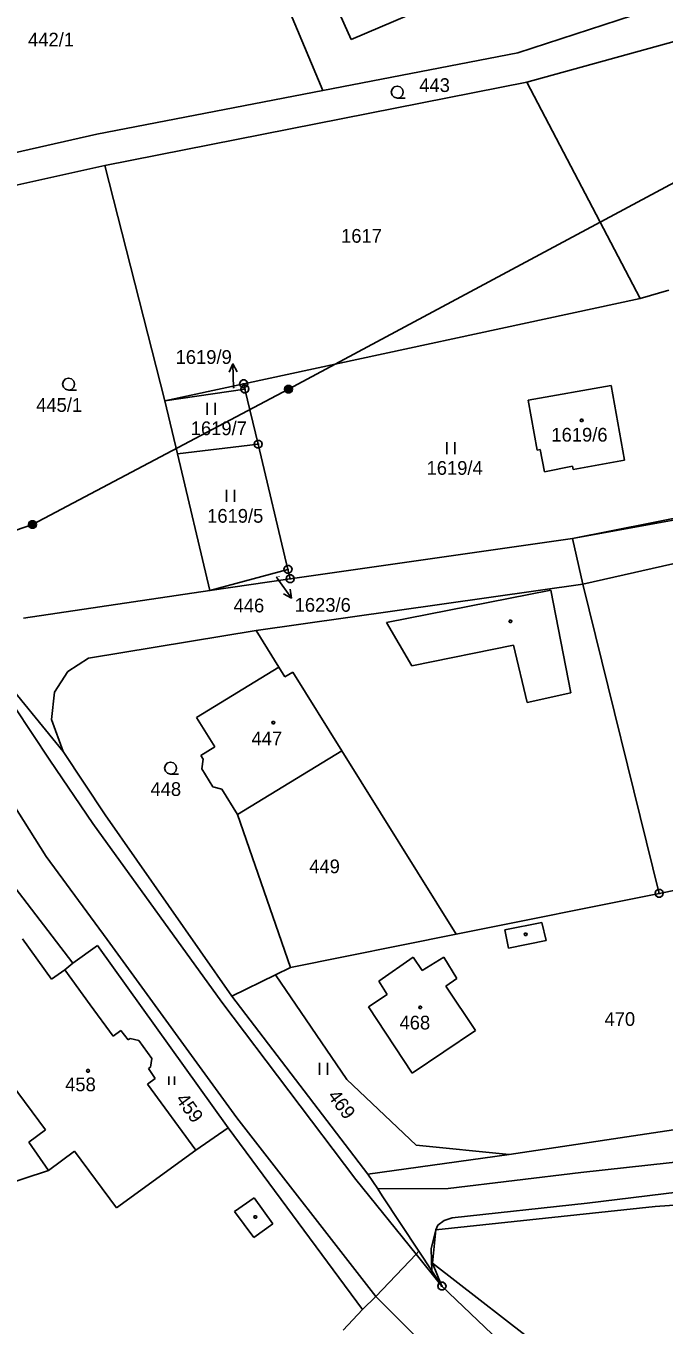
# Model space of a CAD drawing. Extents: x -609861 to -605046, y -1120287 to -1116307.
# Drawn here: x -607155.4 to -607076.4, y -1119799 to -1119638.2 of the extents above; entities that cross this region are included whole.
import ezdxf

# ---------------------------------------------------------------- set-up
doc = ezdxf.new("R2010")
doc.units = 0
for name, color, linetype in [('Vrstva 1', 7, 'Continuous'), ('Vrstva 2', 7, 'Continuous'), ('Vrstva 3', 7, 'Continuous'), ('Vrstva 4', 7, 'Continuous'), ('Vrstva 5', 7, 'Continuous'), ('Vrstva 6', 7, 'Continuous'), ('Vrstva 7', 7, 'Continuous'), ('Vrstva 8', 7, 'Continuous')]:
    doc.layers.add(name, color=color, linetype=linetype)

msp = doc.modelspace()

# ---------------------------------------------------------------- linework, layer by layer
at = {"layer": 'Vrstva 1'}
for p, q in [((-607118.64, -1119646.23), (-607129.61, -1119620.04)), ((-607033, -1119621.5), (-607094.5, -1119641.55)), ((-607036.97, -1119629.65), (-607093.38, -1119645.2)), ((-607115.11, -1119639.91), (-607117.48, -1119634.62)), ((-607100.96, -1119633.86), (-607115.11, -1119639.91)), ((-607094.5, -1119641.55), (-607118.64, -1119646.23)), ((-607118.64, -1119646.23), (-607146.59, -1119651.65)), ((-607093.38, -1119645.2), (-607145.61, -1119655.53)), ((-607093.38, -1119645.2), (-607079.35, -1119671.97)), ((-607146.59, -1119651.65), (-607186.75, -1119660.62)), ((-607145.61, -1119655.53), (-607160.87, -1119658.88)), ((-607145.61, -1119655.53), (-607138.21, -1119684.63)), ((-607079.35, -1119671.97), (-607128.43, -1119682.53)), ((-607075.8, -1119670.96), (-607079.35, -1119671.97)), ((-607128.43, -1119682.53), (-607138.21, -1119684.63)), ((-607128.28, -1119683.18), (-607138.21, -1119684.63)), ((-607128.43, -1119682.53), (-607128.28, -1119683.18)), ((-607128.28, -1119683.18), (-607126.64, -1119690.02)), ((-607093.24, -1119684.58), (-607082.96, -1119682.73)), ((-607082.96, -1119682.73), (-607081.31, -1119691.98)), ((-607138.21, -1119684.63), (-607136.64, -1119691.19)), ((-607092.11, -1119690.73), (-607093.24, -1119684.58)), ((-607136.64, -1119691.19), (-607126.64, -1119690.02)), ((-607126.64, -1119690.02), (-607122.95, -1119705.51)), ((-607136.64, -1119691.19), (-607132.61, -1119708.1)), ((-607091.75, -1119690.66), (-607092.11, -1119690.73)), ((-607091.21, -1119693.45), (-607091.75, -1119690.66)), ((-607031.11, -1119691.31), (-607087.74, -1119701.69)), ((-607087.75, -1119692.75), (-607091.21, -1119693.45)), ((-607087.67, -1119693.16), (-607087.75, -1119692.75)), ((-607081.31, -1119691.98), (-607087.67, -1119693.16)), ((-607181.56, -1119695.51), (-607152.9, -1119741.05)), ((-607087.74, -1119701.69), (-607069.35, -1119698.01)), ((-607046.18, -1119698.2), (-607086.45, -1119707.34)), ((-607122.67, -1119706.68), (-607087.74, -1119701.69)), ((-607087.74, -1119701.69), (-607086.45, -1119707.34)), ((-607122.95, -1119705.51), (-607132.61, -1119708.1)), ((-607122.95, -1119705.51), (-607122.67, -1119706.68)), ((-607132.61, -1119708.1), (-607122.67, -1119706.68)), ((-607086.45, -1119707.34), (-607126.88, -1119713.07)), ((-607086.45, -1119707.34), (-607077, -1119745.61)), ((-607132.61, -1119708.1), (-607155.69, -1119711.54)), ((-607150.78, -1119728.04), (-607163.37, -1119712.63)), ((-607126.88, -1119713.07), (-607147.65, -1119716.49)), ((-607126.88, -1119713.07), (-607124.1, -1119717.61)), ((-607147.65, -1119716.49), (-607150.21, -1119718.16)), ((-607150.21, -1119718.16), (-607151.85, -1119720.7)), ((-607134.26, -1119723.86), (-607124.1, -1119717.61)), ((-607151.85, -1119720.7), (-607152.22, -1119724.1)), ((-607152.22, -1119724.1), (-607150.78, -1119728.04)), ((-607132.01, -1119727.49), (-607134.26, -1119723.86)), ((-607145.59, -1119735.88), (-607150.78, -1119728.04)), ((-607133.74, -1119728.55), (-607132.01, -1119727.49)), ((-607133.44, -1119729.02), (-607133.74, -1119728.55)), ((-607116.27, -1119727.96), (-607129.2, -1119735.83)), ((-607116.27, -1119727.96), (-607102.12, -1119750.65)), ((-607133.61, -1119730.19), (-607133.44, -1119729.02)), ((-607132.24, -1119732.41), (-607133.61, -1119730.19)), ((-607131.13, -1119732.72), (-607132.24, -1119732.41)), ((-607129.2, -1119735.83), (-607131.13, -1119732.72)), ((-607129.91, -1119758.35), (-607145.59, -1119735.88)), ((-607129.2, -1119735.83), (-607122.62, -1119754.77)), ((-607145.35, -1119751.34), (-607152.9, -1119741.05)), ((-607077, -1119745.61), (-607064.66, -1119743.1)), ((-607157.27, -1119744.21), (-607149.59, -1119754.24)), ((-607077, -1119745.61), (-607102.12, -1119750.65)), ((-607102.12, -1119750.65), (-607122.62, -1119754.77)), ((-607155.81, -1119751.22), (-607152.24, -1119756.22)), ((-607149.59, -1119754.24), (-607146.53, -1119752.08)), ((-607146.53, -1119752.08), (-607130.35, -1119774.62)), ((-607129.3, -1119773.39), (-607145.35, -1119751.34)), ((-607150.58, -1119755.08), (-607149.59, -1119754.24)), ((-607111.71, -1119756.46), (-607107.45, -1119753.53)), ((-607107.45, -1119753.53), (-607106.34, -1119755.14)), ((-607106.34, -1119755.14), (-607103.65, -1119753.51)), ((-607103.65, -1119753.51), (-607102.04, -1119756.13)), ((-607152.24, -1119756.22), (-607150.58, -1119755.08)), ((-607150.58, -1119755.08), (-607147.42, -1119759.42)), ((-607124.5, -1119755.69), (-607129.91, -1119758.35)), ((-607122.62, -1119754.77), (-607124.5, -1119755.69)), ((-607124.5, -1119755.69), (-607115.68, -1119768.64)), ((-607110.67, -1119758.15), (-607111.71, -1119756.46)), ((-607102.04, -1119756.13), (-607103.4, -1119757.08)), ((-607103.4, -1119757.08), (-607099.75, -1119762.58)), ((-607129.91, -1119758.35), (-607113.05, -1119780.37)), ((-607112.98, -1119759.66), (-607110.67, -1119758.15)), ((-607147.42, -1119759.42), (-607144.6, -1119763.28)), ((-607107.59, -1119767.88), (-607112.98, -1119759.66)), ((-607144.6, -1119763.28), (-607143.63, -1119762.57)), ((-607143.63, -1119762.57), (-607142.74, -1119763.76)), ((-607142.74, -1119763.76), (-607142.47, -1119763.58)), ((-607142.47, -1119763.58), (-607141.41, -1119763.83)), ((-607141.41, -1119763.83), (-607139.8, -1119766.05)), ((-607099.75, -1119762.58), (-607107.59, -1119767.88)), ((-607139.98, -1119767.13), (-607140.21, -1119767.31)), ((-607139.8, -1119766.05), (-607139.98, -1119767.13)), ((-607139.38, -1119768.51), (-607140.35, -1119769.24)), ((-607140.21, -1119767.31), (-607139.38, -1119768.51)), ((-607115.68, -1119768.64), (-607107.1, -1119776.78)), ((-607140.35, -1119769.24), (-607134.36, -1119777.42)), ((-607112.07, -1119795.52), (-607129.3, -1119773.39)), ((-607130.35, -1119774.62), (-607134.36, -1119777.42)), ((-607130.35, -1119774.62), (-607113.74, -1119797.13)), ((-607070.37, -1119774.15), (-607095.58, -1119777.92)), ((-607107.1, -1119776.78), (-607095.58, -1119777.92)), ((-607149.38, -1119777.53), (-607152.58, -1119779.9)), ((-607144.17, -1119784.55), (-607149.38, -1119777.53)), ((-607134.36, -1119777.42), (-607144.17, -1119784.55)), ((-607095.58, -1119777.92), (-607113.05, -1119780.37)), ((-607152.58, -1119779.9), (-607175.73, -1119787.57)), ((-607113.05, -1119780.37), (-607111.84, -1119782.2)), ((-607111.84, -1119782.2), (-607111.28, -1119783.04)), ((-607111.28, -1119783.04), (-607109.02, -1119786.46)), ((-607104.66, -1119787.26), (-607077.51, -1119784.36)), ((-607077.51, -1119784.36), (-607068.83, -1119783.75)), ((-607109.02, -1119786.46), (-607106.75, -1119789.89)), ((-607105.05, -1119791.38), (-607104.66, -1119787.26)), ((-607112.07, -1119795.52), (-607107.1, -1119790.26)), ((-607107.1, -1119790.26), (-607106.75, -1119789.89)), ((-607106.75, -1119789.89), (-607105.14, -1119792.33)), ((-607105.14, -1119792.33), (-607103.89, -1119794.23)), ((-607105.05, -1119791.38), (-607088.28, -1119804.4)), ((-607103.89, -1119794.23), (-607105.05, -1119791.38)), ((-607103.89, -1119794.23), (-607094.03, -1119803.62)), ((-607113.74, -1119797.13), (-607112.07, -1119795.52)), ((-607089.09, -1119818.49), (-607112.07, -1119795.52)), ((-607113.74, -1119797.13), (-607116.13, -1119799.69))]:
    msp.add_line(p, q, dxfattribs=at)
at = {"layer": 'Vrstva 3'}
for p, q in [((-607132.95, -1119684.88), (-607132.95, -1119686.38)), ((-607131.95, -1119686.38), (-607131.95, -1119684.88)), ((-607103.28, -1119689.76), (-607103.28, -1119691.26)), ((-607102.28, -1119691.26), (-607102.28, -1119689.76)), ((-607130.55, -1119695.64), (-607130.55, -1119697.14)), ((-607129.55, -1119697.14), (-607129.55, -1119695.64)), ((-607119.04, -1119766.58), (-607119.04, -1119768.08)), ((-607118.04, -1119768.08), (-607118.04, -1119766.58)), ((-607137.68, -1119768.28), (-607137.68, -1119769.33)), ((-607136.98, -1119769.33), (-607136.98, -1119768.28))]:
    msp.add_line(p, q, dxfattribs=at)
for points in [[(-607109.41, -1119647.17), (-607109.79, -1119647.07), (-607110.06, -1119646.8), (-607110.16, -1119646.43), (-607110.06, -1119646.06), (-607109.79, -1119645.79), (-607109.42, -1119645.69), (-607109.05, -1119645.79), (-607108.78, -1119646.06), (-607108.68, -1119646.44), (-607108.78, -1119646.82), (-607109.05, -1119647.09), (-607109.43, -1119647.19), (-607108.43, -1119647.19)], [(-607150.09, -1119683.31), (-607150.47, -1119683.21), (-607150.74, -1119682.94), (-607150.84, -1119682.57), (-607150.74, -1119682.2), (-607150.47, -1119681.93), (-607150.1, -1119681.83), (-607149.73, -1119681.93), (-607149.46, -1119682.2), (-607149.36, -1119682.58), (-607149.46, -1119682.96), (-607149.73, -1119683.23), (-607150.11, -1119683.33), (-607149.11, -1119683.33)], [(-607137.48, -1119730.85), (-607137.86, -1119730.75), (-607138.13, -1119730.48), (-607138.23, -1119730.11), (-607138.13, -1119729.74), (-607137.86, -1119729.47), (-607137.49, -1119729.37), (-607137.12, -1119729.47), (-607136.85, -1119729.74), (-607136.75, -1119730.12), (-607136.85, -1119730.5), (-607137.12, -1119730.77), (-607137.5, -1119730.87), (-607136.5, -1119730.87)]]:
    msp.add_lwpolyline(points, dxfattribs=at)
at = {"layer": 'Vrstva 4'}
for p, q in [((-607110.76, -1119712.07), (-607090.43, -1119708.08)), ((-607090.43, -1119708.08), (-607087.94, -1119720.78)), ((-607107.64, -1119717.44), (-607110.76, -1119712.07)), ((-607163.37, -1119712.63), (-607152.43, -1119729.13)), ((-607095.02, -1119714.89), (-607107.64, -1119717.44)), ((-607093.35, -1119721.98), (-607095.02, -1119714.89)), ((-607124.1, -1119717.61), (-607123.33, -1119718.82)), ((-607123.33, -1119718.82), (-607122.35, -1119718.21)), ((-607122.35, -1119718.21), (-607116.27, -1119727.96)), ((-607087.94, -1119720.78), (-607093.35, -1119721.98)), ((-607152.43, -1119729.13), (-607147.11, -1119736.96)), ((-607147.11, -1119736.96), (-607131.13, -1119759.06)), ((-607096.11, -1119750.14), (-607091.52, -1119749.23)), ((-607091.52, -1119749.23), (-607091.01, -1119751.44)), ((-607095.67, -1119752.38), (-607096.11, -1119750.14)), ((-607091.01, -1119751.44), (-607095.67, -1119752.38)), ((-607131.13, -1119759.06), (-607114.57, -1119781.04)), ((-607157.21, -1119769.15), (-607152.97, -1119774.89)), ((-607152.97, -1119774.89), (-607155.04, -1119776.41)), ((-607155.04, -1119776.41), (-607152.58, -1119779.9)), ((-607086.69, -1119780.16), (-607043.73, -1119775.4)), ((-607114.57, -1119781.04), (-607107.1, -1119790.26)), ((-607103.12, -1119782.14), (-607086.69, -1119780.16)), ((-607129.57, -1119785.01), (-607127.15, -1119783.29)), ((-607127.15, -1119783.29), (-607124.84, -1119786.54)), ((-607103.12, -1119782.14), (-607111.84, -1119782.2)), ((-607085.91, -1119783.97), (-607070.02, -1119781.99)), ((-607102.63, -1119785.76), (-607085.91, -1119783.97)), ((-607127.19, -1119788.23), (-607129.57, -1119785.01)), ((-607103.63, -1119786.12), (-607104.42, -1119786.69)), ((-607103.63, -1119786.12), (-607102.63, -1119785.76)), ((-607124.84, -1119786.54), (-607127.19, -1119788.23)), ((-607104.66, -1119787.26), (-607105.24, -1119789.63)), ((-607104.42, -1119786.69), (-607104.66, -1119787.26)), ((-607105.24, -1119789.63), (-607105.14, -1119792.33)), ((-607107.1, -1119790.26), (-607103.89, -1119794.23))]:
    msp.add_line(p, q, dxfattribs=at)
at = {"layer": 'Vrstva 5'}
for points in [[(-607086.51, -1119686.92), (-607086.42, -1119687.07), (-607086.51, -1119687.22), (-607086.69, -1119687.22), (-607086.78, -1119687.07), (-607086.69, -1119686.92)], [(-607095.33, -1119711.78), (-607095.24, -1119711.93), (-607095.33, -1119712.08), (-607095.51, -1119712.08), (-607095.6, -1119711.93), (-607095.51, -1119711.78)], [(-607124.67, -1119724.32), (-607124.58, -1119724.47), (-607124.67, -1119724.62), (-607124.85, -1119724.62), (-607124.94, -1119724.47), (-607124.85, -1119724.32)], [(-607093.44, -1119750.52), (-607093.35, -1119750.67), (-607093.44, -1119750.82), (-607093.62, -1119750.82), (-607093.71, -1119750.67), (-607093.62, -1119750.52)], [(-607106.49, -1119759.58), (-607106.4, -1119759.73), (-607106.49, -1119759.88), (-607106.67, -1119759.88), (-607106.76, -1119759.73), (-607106.67, -1119759.58)], [(-607147.61, -1119767.43), (-607147.52, -1119767.58), (-607147.61, -1119767.73), (-607147.79, -1119767.73), (-607147.88, -1119767.58), (-607147.79, -1119767.43)], [(-607126.9, -1119785.51), (-607126.81, -1119785.66), (-607126.9, -1119785.81), (-607127.08, -1119785.81), (-607127.17, -1119785.66), (-607127.08, -1119785.51)]]:
    msp.add_lwpolyline(points, close=True, dxfattribs=at)
at = {"layer": 'Vrstva 6'}
for p, q in [((-607122.9, -1119683.21), (-607068.13, -1119653.84)), ((-607154.57, -1119699.96), (-607122.9, -1119683.21)), ((-607193.11, -1119713.06), (-607154.57, -1119699.96))]:
    msp.add_line(p, q, dxfattribs=at)
for points in [[(-607123.05, -1119682.73), (-607122.74, -1119682.73), (-607122.49, -1119682.91), (-607122.39, -1119683.2), (-607122.49, -1119683.49), (-607122.74, -1119683.67), (-607123.05, -1119683.67), (-607123.3, -1119683.49), (-607123.4, -1119683.2), (-607123.3, -1119682.91), (-607123.05, -1119682.73), (-607123.02, -1119682.77), (-607122.78, -1119682.77), (-607122.62, -1119682.85), (-607123.18, -1119682.85), (-607123.26, -1119682.93), (-607122.54, -1119682.93), (-607122.54, -1119683.01), (-607123.26, -1119683.01), (-607123.3, -1119683.09), (-607122.5, -1119683.09), (-607122.46, -1119683.17), (-607123.34, -1119683.17), (-607123.34, -1119683.25), (-607122.46, -1119683.25), (-607122.49, -1119683.33), (-607123.3, -1119683.33), (-607123.29, -1119683.41), (-607122.48, -1119683.41), (-607122.53, -1119683.49), (-607123.25, -1119683.49), (-607123.17, -1119683.57), (-607122.61, -1119683.57), (-607122.72, -1119683.65), (-607123.06, -1119683.65)], [(-607154.72, -1119699.48), (-607154.41, -1119699.48), (-607154.16, -1119699.66), (-607154.06, -1119699.95), (-607154.16, -1119700.24), (-607154.41, -1119700.42), (-607154.72, -1119700.42), (-607154.97, -1119700.24), (-607155.07, -1119699.95), (-607154.97, -1119699.66), (-607154.72, -1119699.48), (-607154.69, -1119699.52), (-607154.45, -1119699.52), (-607154.29, -1119699.6), (-607154.85, -1119699.6), (-607154.93, -1119699.68), (-607154.21, -1119699.68), (-607154.21, -1119699.76), (-607154.93, -1119699.76), (-607154.97, -1119699.84), (-607154.17, -1119699.84), (-607154.13, -1119699.92), (-607155.01, -1119699.92), (-607155.01, -1119700), (-607154.13, -1119700), (-607154.16, -1119700.08), (-607154.97, -1119700.08), (-607154.96, -1119700.16), (-607154.15, -1119700.16), (-607154.2, -1119700.24), (-607154.92, -1119700.24), (-607154.84, -1119700.32), (-607154.28, -1119700.32), (-607154.39, -1119700.4), (-607154.73, -1119700.4)]]:
    msp.add_lwpolyline(points, dxfattribs=at)
at = {"layer": 'Vrstva 7'}
for p, q in [((-607129.762, -1119680.071), (-607129.69, -1119683.07)), ((-607124.39, -1119706.44), (-607124.27, -1119706.61)), ((-607122.523, -1119709.049), (-607124.27, -1119706.61))]:
    msp.add_line(p, q, dxfattribs=at)
for points in [[(-607130.238, -1119681.083), (-607129.762, -1119680.071), (-607129.238, -1119681.059)], [(-607122.699, -1119707.945), (-607122.523, -1119709.049), (-607123.512, -1119708.527)]]:
    msp.add_lwpolyline(points, dxfattribs=at)
at = {"layer": 'Vrstva 8'}
for p, q in [((-607128.55, -1119682.53), (-607128.31, -1119682.53)), ((-607128.4, -1119683.18), (-607128.16, -1119683.18)), ((-607126.76, -1119690.02), (-607126.52, -1119690.02)), ((-607123.07, -1119705.51), (-607122.83, -1119705.51)), ((-607122.79, -1119706.68), (-607122.55, -1119706.68)), ((-607077.12, -1119745.61), (-607076.88, -1119745.61)), ((-607104.01, -1119794.23), (-607103.77, -1119794.23))]:
    msp.add_line(p, q, dxfattribs=at)
for points in [[(-607128.28, -1119682.05), (-607128.03, -1119682.23), (-607127.93, -1119682.52), (-607128.03, -1119682.81), (-607128.28, -1119682.99), (-607128.59, -1119682.99), (-607128.84, -1119682.81), (-607128.94, -1119682.52), (-607128.84, -1119682.23), (-607128.59, -1119682.05)], [(-607128.13, -1119682.7), (-607127.88, -1119682.88), (-607127.78, -1119683.17), (-607127.88, -1119683.46), (-607128.13, -1119683.64), (-607128.44, -1119683.64), (-607128.69, -1119683.46), (-607128.79, -1119683.17), (-607128.69, -1119682.88), (-607128.44, -1119682.7)], [(-607126.49, -1119689.54), (-607126.24, -1119689.72), (-607126.14, -1119690.01), (-607126.24, -1119690.3), (-607126.49, -1119690.48), (-607126.8, -1119690.48), (-607127.05, -1119690.3), (-607127.15, -1119690.01), (-607127.05, -1119689.72), (-607126.8, -1119689.54)], [(-607122.8, -1119705.03), (-607122.55, -1119705.21), (-607122.45, -1119705.5), (-607122.55, -1119705.79), (-607122.8, -1119705.97), (-607123.11, -1119705.97), (-607123.36, -1119705.79), (-607123.46, -1119705.5), (-607123.36, -1119705.21), (-607123.11, -1119705.03)], [(-607122.52, -1119706.2), (-607122.27, -1119706.38), (-607122.17, -1119706.67), (-607122.27, -1119706.96), (-607122.52, -1119707.14), (-607122.83, -1119707.14), (-607123.08, -1119706.96), (-607123.18, -1119706.67), (-607123.08, -1119706.38), (-607122.83, -1119706.2)], [(-607076.85, -1119745.13), (-607076.6, -1119745.31), (-607076.5, -1119745.6), (-607076.6, -1119745.89), (-607076.85, -1119746.07), (-607077.16, -1119746.07), (-607077.41, -1119745.89), (-607077.51, -1119745.6), (-607077.41, -1119745.31), (-607077.16, -1119745.13)], [(-607103.74, -1119793.75), (-607103.49, -1119793.93), (-607103.39, -1119794.22), (-607103.49, -1119794.51), (-607103.74, -1119794.69), (-607104.05, -1119794.69), (-607104.3, -1119794.51), (-607104.4, -1119794.22), (-607104.3, -1119793.93), (-607104.05, -1119793.75)]]:
    msp.add_lwpolyline(points, close=True, dxfattribs=at)

# ---------------------------------------------------------------- texts
at = {"layer": 'Vrstva 2'}
for s, height, p in [('442/1', 1.7, (-607155.123, -1119640.78)), ('443', 1.7, (-607106.703, -1119646.41)), ('1617', 1.7, (-607116.377, -1119665.07)), ('1619/9', 0.1, (-607129.667, -1119683.07)), ('445/1', 1.7, (-607154.123, -1119686.01)), ('1619/7', 1.7, (-607134.987, -1119688.89)), ('1619/6', 1.7, (-607090.346, -1119689.69)), ('1619/4', 1.7, (-607105.797, -1119693.8)), ('1619/5', 1.7, (-607132.957, -1119699.73)), ('1623/6', 0.1, (-607124.367, -1119706.44)), ('446', 1.7, (-607129.683, -1119710.83)), ('447', 1.7, (-607127.463, -1119727.28)), ('448', 1.7, (-607139.973, -1119733.55)), ('449', 1.7, (-607120.323, -1119743.12)), ('468', 1.7, (-607109.143, -1119762.46)), ('470', 1.7, (-607083.773, -1119762.02)), ('458', 1.7, (-607150.533, -1119770.11))]:
    msp.add_text(s, height=height, dxfattribs=at).set_placement(p)
for s, rotation, p in [('469', 306.87619, (-607118.118, -1119770.71)), ('459', 306.01676, (-607136.92, -1119771.122))]:
    msp.add_text(s, height=1.7, rotation=rotation, dxfattribs=at).set_placement(p)
at = {"layer": 'Vrstva 7'}
for s, p in [('1619/9', (-607136.861, -1119680.07)), ('1623/6', (-607122.127, -1119710.75))]:
    msp.add_text(s, height=1.7, dxfattribs=at).set_placement(p)

doc.saveas('drawing.dxf')
